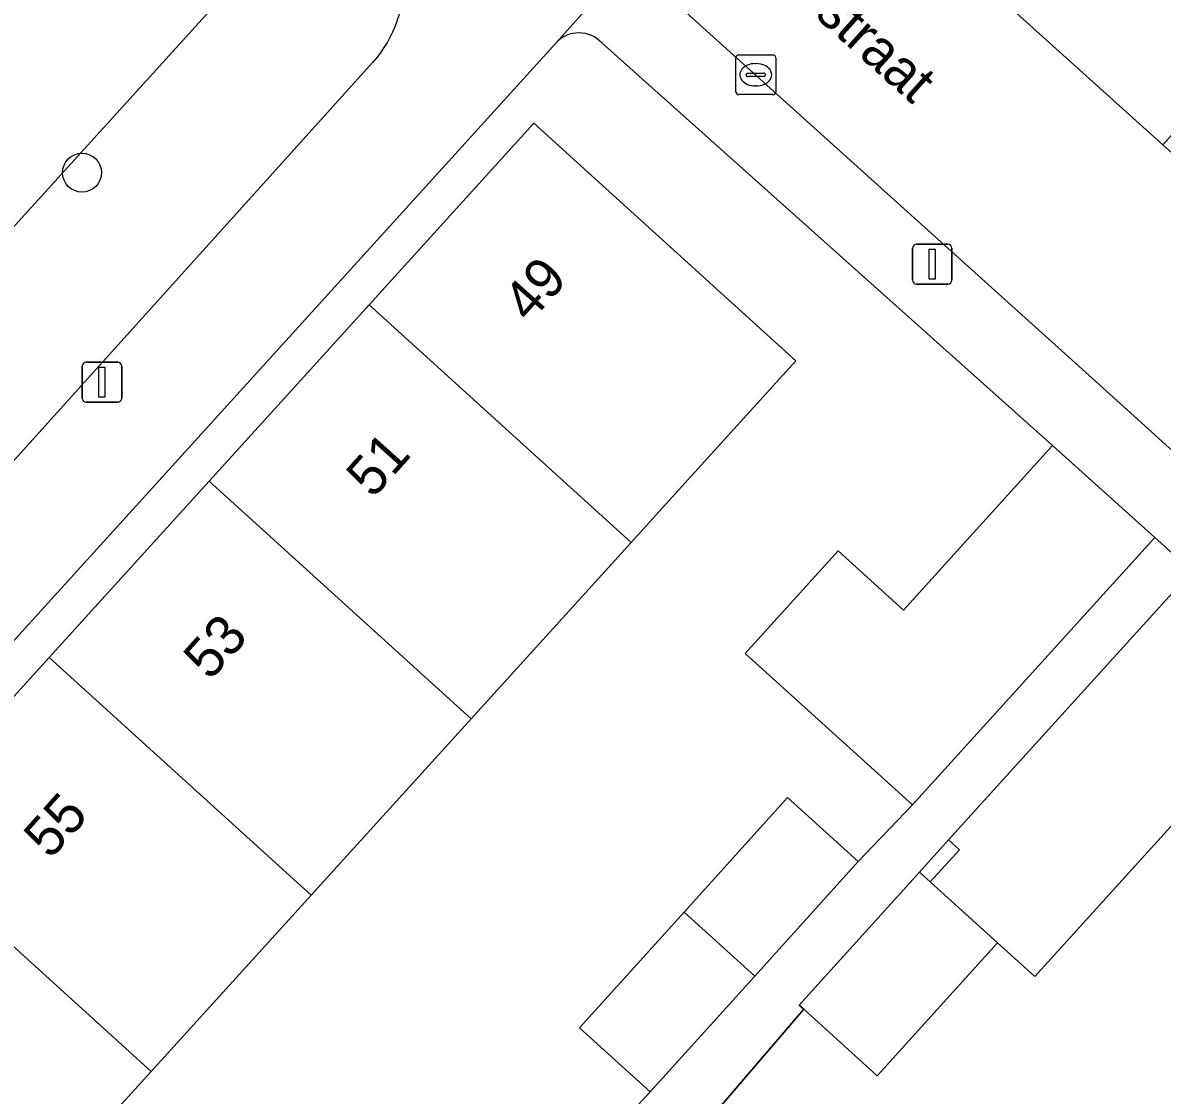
# Model space of a CAD drawing. Extents: x 159039 to 160102, y 381214 to 382524.
# Drawn here: x 159543.52 to 159572.13, y 381776.02 to 381802.95 of the extents above; entities that cross this region are included whole.
import ezdxf

# ---------------------------------------------------------------- set-up
doc = ezdxf.new("R2010")
doc.units = 0
for name, color, linetype in [('IMGEO_Boom', 7, 'Continuous'), ('IMGEO_Erf', 7, 'Continuous'), ('IMGEO_Groenvoorziening', 7, 'Continuous'), ('IMGEO_Kolk', 7, 'Continuous'), ('IMGEO_Lichtmast', 7, 'Continuous'), ('IMGEO_Muur', 7, 'Continuous'), ('IMGEO_Openbare_ruimte_label', 7, 'Continuous'), ('IMGEO_Pand', 7, 'Continuous'), ('IMGEO_Pand_nummerreeks', 7, 'Continuous'), ('IMGEO_Rijbaan_lokaal_open', 7, 'Continuous'), ('IMGEO_Voetpad_open', 7, 'Continuous')]:
    doc.layers.add(name, color=color, linetype=linetype)

msp = doc.modelspace()

# ---------------------------------------------------------------- linework, layer by layer
at = {"layer": 'IMGEO_Boom'}
msp.add_circle((159545.006, 381799.183), 0.489, dxfattribs=at)
at = {"layer": 'IMGEO_Erf'}
for points in [[(159556.91, 381802.444), (159519.855, 381761.602)], [(159540.069, 381758.519), (159544.044, 381762.907), (159546.602, 381765.731), (159548.34, 381764.199), (159551.202, 381767.161), (159549.389, 381768.779), (159552.066, 381771.779), (159554.566, 381774.58), (159556.379, 381772.963), (159559.276, 381776.101), (159557.5, 381777.703), (159560.127, 381780.615), (159562.719, 381783.488), (159564.495, 381781.885), (159565.862, 381783.304), (159561.663, 381787.108), (159563.996, 381789.683), (159565.635, 381788.198), (159569.378, 381792.33), (159558.062, 381802.439)], [(159540.164, 381782.579), (159544.182, 381787.008), (159548.201, 381791.437), (159552.218, 381795.865), (159556.355, 381800.425), (159562.931, 381794.459), (159559.572, 381790.756), (159558.794, 381789.898), (159554.777, 381785.47), (159550.758, 381781.041), (159546.74, 381776.612), (159542.721, 381772.183)], [(159587.666, 381775.788), (159575.787, 381786.558), (159573.89, 381784.463), (159568.935, 381778.993), (159567.997, 381779.843), (159564.971, 381776.504), (159563.129, 381778.173), (159560.521, 381775.126), (159562.366, 381773.444), (159559.507, 381770.308), (159556.573, 381767.09), (159554.728, 381768.772), (159551.896, 381765.606), (159553.741, 381763.924), (159550.883, 381760.789), (159547.948, 381757.57), (159546.103, 381759.252), (159542.212, 381754.833), (159543.914, 381753.334), (159542.293, 381751.493)]]:
    msp.add_lwpolyline(points, dxfattribs=at)
msp.add_lwpolyline([(159567.038, 381782.178), (159566.767, 381782.424), (159566.036, 381781.618), (159566.308, 381781.372)], close=True, dxfattribs=at)
msp.add_arc((159557.484, 381801.908), 0.785, 42.5761, 136.9265, dxfattribs=at)
at = {"layer": 'IMGEO_Groenvoorziening'}
msp.add_lwpolyline([(159534.941, 381788.628), (159548.757, 381803.854), (159545.108, 381807.153), (159531.326, 381791.884)], close=True, dxfattribs=at)
for points in [[(159545.108, 381807.153), (159548.757, 381803.854), (159534.941, 381788.628)], [(159534.941, 381788.628), (159537.894, 381785.968), (159552.314, 381801.953)]]:
    msp.add_lwpolyline(points, dxfattribs=at)
msp.add_arc((159550.008, 381804.002), 3.085, 318.387, 47.0125, dxfattribs=at)
at = {"layer": 'IMGEO_Kolk'}
for p, q in [((159561.426, 381801.215), (159561.426, 381802.067)), ((159561.501, 381802.141), (159562.353, 381802.141)), ((159561.914, 381801.921), (159561.939, 381801.921)), ((159562.427, 381802.067), (159562.427, 381801.215)), ((159561.685, 381801.635), (159561.685, 381801.647)), ((159561.728, 381801.684), (159562.126, 381801.684)), ((159562.169, 381801.647), (159562.169, 381801.635)), ((159562.123, 381801.598), (159561.725, 381801.598)), ((159561.937, 381801.361), (159561.912, 381801.361)), ((159562.353, 381801.141), (159561.501, 381801.141))]:
    msp.add_line(p, q, dxfattribs=at)
for points in [[(159561.426, 381801.215), (159561.426, 381802.067)], [(159561.501, 381802.141), (159562.353, 381802.141)], [(159562.427, 381802.067), (159562.427, 381801.215)], [(159562.353, 381801.141), (159561.501, 381801.141)]]:
    msp.add_lwpolyline(points, dxfattribs=at)
for centre, radius, start, end in [((159561.503, 381802.065), 0.0765, 91.552, 178.448), ((159561.503, 381802.065), 0.0765, 91.552, 178.448), ((159562.351, 381802.065), 0.0765, 1.552, 88.448), ((159562.351, 381802.065), 0.0765, 1.552, 88.448), ((159561.725, 381801.644), 0.0403, 85.8775, 175.7526), ((159561.722, 381801.634), 0.0366, 178.938, 274.7102), ((159562.126, 381801.641), 0.043, 264.8664, 352.4533), ((159562.13, 381801.646), 0.0386, 1.7309, 96.639), ((159561.503, 381801.217), 0.0765, 181.552, 268.448), ((159561.503, 381801.217), 0.0765, 181.552, 268.448), ((159562.351, 381801.217), 0.0765, 271.552, 358.448), ((159562.351, 381801.217), 0.0765, 271.552, 358.448)]:
    msp.add_arc(centre, radius, start, end, dxfattribs=at)
for centre, major_axis, ratio, start_param, end_param in [((159561.913, 381801.641), (-0.387, 0.002), 0.722429, 4.712389, 7.853982), ((159561.938, 381801.641), (-0.39, 0.002), 0.717154, 1.570796, 4.712389)]:
    msp.add_ellipse(centre, major_axis=major_axis, ratio=ratio, start_param=start_param, end_param=end_param, dxfattribs=at)
at = {"layer": 'IMGEO_Lichtmast'}
for p, q in [((159565.963, 381797.384), (159566.753, 381797.384)), ((159566.753, 381797.384), (159565.963, 381797.384)), ((159565.863, 381796.484), (159565.863, 381797.284)), ((159565.863, 381797.284), (159565.863, 381796.484)), ((159566.853, 381797.284), (159566.853, 381796.484)), ((159566.853, 381796.484), (159566.853, 381797.284)), ((159566.753, 381796.384), (159565.963, 381796.384)), ((159565.963, 381796.384), (159566.753, 381796.384)), ((159545.013, 381793.52), (159545.013, 381794.32)), ((159545.013, 381794.32), (159545.013, 381793.52)), ((159545.113, 381794.42), (159545.903, 381794.42)), ((159545.903, 381794.42), (159545.113, 381794.42)), ((159546.003, 381794.32), (159546.003, 381793.52)), ((159546.003, 381793.52), (159546.003, 381794.32)), ((159545.903, 381793.42), (159545.113, 381793.42)), ((159545.113, 381793.42), (159545.903, 381793.42))]:
    msp.add_line(p, q, dxfattribs=at)
for points in [[(159566.283, 381797.259), (159566.433, 381797.259), (159566.433, 381796.509), (159566.283, 381796.509), (159566.283, 381797.259)], [(159545.433, 381794.295), (159545.583, 381794.295), (159545.583, 381793.545), (159545.433, 381793.545), (159545.433, 381794.295)]]:
    msp.add_lwpolyline(points, dxfattribs=at)
for centre, start, end in [((159565.963, 381797.284), 90, 180), ((159565.963, 381797.284), 90, 180), ((159566.753, 381797.284), 0, 90), ((159566.753, 381797.284), 360, 90), ((159565.963, 381796.484), 180, 270), ((159565.963, 381796.484), 180, 270), ((159566.753, 381796.484), 270, 0), ((159566.753, 381796.484), 270, 0), ((159545.113, 381794.32), 90, 180), ((159545.113, 381794.32), 90, 180), ((159545.903, 381794.32), 0, 90), ((159545.903, 381794.32), 360, 90), ((159545.113, 381793.52), 180, 270), ((159545.113, 381793.52), 180, 270), ((159545.903, 381793.52), 270, 0), ((159545.903, 381793.52), 270, 0)]:
    msp.add_arc(centre, 0.1, start, end, dxfattribs=at)
at = {"layer": 'IMGEO_Muur'}
msp.add_lwpolyline([(159558.062, 381802.439), (159569.378, 381792.33)], dxfattribs=at)
at = {"layer": 'IMGEO_Pand'}
for points in [[(159552.218, 381795.865), (159558.794, 381789.898), (159559.572, 381790.756), (159562.931, 381794.459), (159556.355, 381800.425)], [(159548.201, 381791.437), (159554.777, 381785.47), (159558.794, 381789.898), (159552.218, 381795.865)], [(159569.378, 381792.33), (159565.635, 381788.198), (159563.996, 381789.683), (159561.663, 381787.108), (159565.862, 381783.304), (159571.944, 381790.019)], [(159548.201, 381791.437), (159544.182, 381787.008), (159550.758, 381781.041), (159554.777, 381785.47)], [(159573.89, 381784.463), (159575.787, 381786.558), (159572.883, 381789.174), (159570.993, 381787.088), (159566.767, 381782.424), (159567.038, 381782.178), (159566.308, 381781.372), (159567.997, 381779.843), (159568.935, 381778.993)], [(159546.74, 381776.612), (159550.758, 381781.041), (159544.182, 381787.008), (159540.164, 381782.579)], [(159561.899, 381779.008), (159564.495, 381781.885), (159562.719, 381783.488), (159560.127, 381780.615)], [(159542.721, 381772.183), (159546.74, 381776.612), (159540.164, 381782.579), (159536.145, 381778.149)], [(159567.997, 381779.843), (159566.308, 381781.372), (159566.036, 381781.618), (159563.012, 381778.279), (159563.129, 381778.173), (159564.971, 381776.504)], [(159561.899, 381779.008), (159560.127, 381780.615), (159557.5, 381777.703), (159559.276, 381776.101)]]:
    msp.add_lwpolyline(points, close=True, dxfattribs=at)
at = {"layer": 'IMGEO_Rijbaan_lokaal_open'}
for points in [[(159550.255, 381812.115), (159558.749, 381804.5), (159570.287, 381794.097), (159577.561, 381787.517), (159590.415, 381775.929)], [(159593.184, 381778.233), (159593.076, 381778.33), (159581.268, 381788.98), (159582.613, 381790.494), (159574.952, 381797.387), (159572.145, 381799.881), (159568.463, 381803.199)]]:
    msp.add_lwpolyline(points, dxfattribs=at)
msp.add_lwpolyline([(159575.626, 381804.406), (159573.086, 381806.886), (159572.743, 381806.566), (159570.095, 381804.098), (159569.624, 381804.489), (159568.463, 381803.199), (159572.145, 381799.881), (159572.457, 381800.224), (159573.253, 381801.12), (159572.82, 381801.518), (159573.302, 381802.014)], close=True, dxfattribs=at)
at = {"layer": 'IMGEO_Voetpad_open'}
for points in [[(159517.222, 381767.108), (159514.996, 381764.721), (159519.551, 381760.734), (159519.855, 381761.602), (159556.91, 381802.444), (159558.749, 381804.5)], [(159558.749, 381804.5), (159556.91, 381802.444)], [(159590.415, 381775.929), (159577.561, 381787.517), (159570.287, 381794.097), (159558.749, 381804.5)], [(159558.062, 381802.439), (159569.378, 381792.33), (159571.944, 381790.019), (159572.883, 381789.174), (159575.787, 381786.558), (159587.666, 381775.788)], [(159552.314, 381801.953), (159537.894, 381785.968), (159536.857, 381784.828), (159521.06, 381767.378)], [(159542.212, 381754.833), (159546.103, 381759.252), (159549.032, 381762.464), (159551.896, 381765.606), (159554.728, 381768.772), (159557.656, 381771.983), (159560.521, 381775.126), (159563.129, 381778.173), (159563.012, 381778.279), (159566.036, 381781.618), (159566.767, 381782.424), (159570.993, 381787.088), (159572.883, 381789.174), (159571.944, 381790.019), (159565.862, 381783.304), (159564.495, 381781.885), (159561.899, 381779.008), (159559.276, 381776.101), (159556.379, 381772.963), (159553.866, 381770.146), (159551.202, 381767.161), (159548.34, 381764.199), (159545.803, 381761.312), (159541.922, 381756.896)]]:
    msp.add_lwpolyline(points, dxfattribs=at)
for centre, radius, start, end in [((159550.008, 381804.002), 3.085, 318.387, 47.0125), ((159557.484, 381801.908), 0.785, 42.5761, 136.9265)]:
    msp.add_arc(centre, radius, start, end, dxfattribs=at)

# ---------------------------------------------------------------- texts
at = {"layer": 'IMGEO_Openbare_ruimte_label'}
msp.add_text('Rameaustraat', height=1, rotation=318.0383, dxfattribs=at).set_placement((159559.622, 381806.503))
at = {"layer": 'IMGEO_Pand_nummerreeks'}
for s, p in [('49', (159556.244, 381795.38)), ('51', (159552.309, 381790.976)), ('53', (159548.221, 381786.404)), ('55', (159544.21, 381781.916))]:
    msp.add_text(s, height=1, rotation=48.2101, dxfattribs=at).set_placement(p)

doc.saveas('drawing.dxf')
